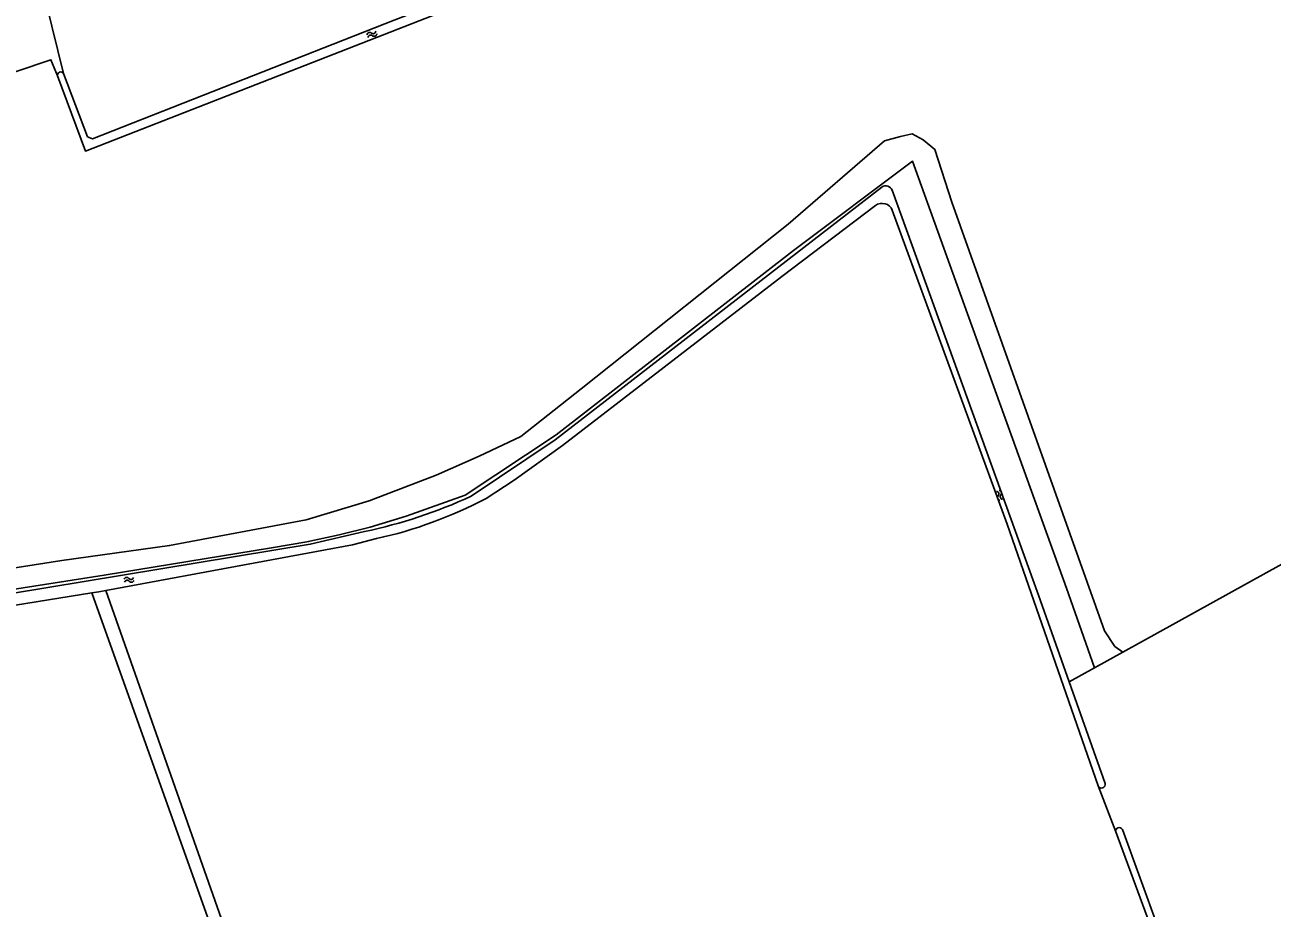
# Model space of a CAD drawing. Extents: x 134297 to 137000, y 403500 to 406000.
# Drawn here: x 135711.2 to 135908.5, y 404935.3 to 405075 of the extents above; entities that cross this region are included whole.
import ezdxf

# ---------------------------------------------------------------- set-up
doc = ezdxf.new("R2010")
doc.units = 0
for name, color, linetype in [('gg-knt-bronhoudergrens', 7, 'Continuous'), ('gg-kntw-bovenkant insteek waterloop', 7, 'Continuous'), ('gg-kntw-greppel-droge sloot', 7, 'Continuous'), ('gt-grn-vlakafsluiter', 7, 'Continuous'), ('gt-symb-watersymbool', 7, 'Continuous')]:
    doc.layers.add(name, color=color, linetype=linetype)

# ---------------------------------------------------------------- blocks, each defined once
blk = doc.blocks.new('gt0-WA')
at = {"layer": 'gt-symb-watersymbool'}
for centre, start, end in [((-0.32, 0.02), 28.0725, 151.9275), ((0.43, 0.42), 208.0725, 331.9275), ((-0.32, -0.43), 28.0725, 151.9275), ((0.43, -0.03), 208.0725, 331.9275)]:
    blk.add_arc(centre, 0.425, start, end, dxfattribs=at)

msp = doc.modelspace()

# ---------------------------------------------------------------- linework, layer by layer
at = {"layer": 'gg-knt-bronhoudergrens'}
for p, q in [((135884.96, 404975.82), (135972.78, 405024.34)), ((135884.96, 404975.82), (135880.44, 404973.32)), ((135881.02, 404954.66), (135883.81, 404947.37))]:
    msp.add_line(p, q, dxfattribs=at)
for points in [[(135803.88, 405182.77), (135800.12, 405199.53), (135694.29, 405160.59), (135717.36, 405067.27)], [(135588.36, 404992.28), (135587.69, 405001.52), (135635.11, 405013.39), (135635.86, 405015.65), (135636.71, 405019.16), (135635.61, 405033.91), (135634.3, 405041.9), (135637.09, 405043.14), (135715.35, 405069.46), (135716.38, 405066.9)], [(135884.96, 404975.82), (135883.67, 404976.71), (135882.01, 404979.17), (135857.88, 405046.96), (135855.18, 405055.29), (135853.35, 405056.8), (135851.61, 405057.75), (135849.78, 405057.35), (135847.24, 405056.64), (135832, 405043.46), (135799.22, 405017.43), (135789.69, 405009.89), (135783.11, 405006.79), (135776.28, 405003.78), (135765.72, 404999.73), (135755.72, 404996.71), (135734.13, 404992.66), (135717.07, 404990.28), (135674.28, 404983.61), (135646.9, 404980.36), (135642.06, 404979.09), (135640.14, 404974)], [(135880.44, 404973.32), (135876.02, 404985.91), (135858.05, 405035.74), (135851.68, 405053.42), (135832.82, 405039.31), (135795.26, 405010.18), (135780.87, 405000.6), (135771.57, 404997.29), (135765.88, 404995.55), (135760.94, 404994.34), (135755.82, 404993.24), (135750.25, 404992.28), (135723.78, 404987.98), (135680.91, 404981.28), (135651.89, 404976.29), (135649.58, 404975.84)]]:
    msp.add_lwpolyline(points, dxfattribs=at)
at = {"layer": 'gg-kntw-bovenkant insteek waterloop'}
msp.add_line((135876.44, 404971.11), (135882.12, 404955.04), dxfattribs=at)
for points in [[(135716.38, 405066.9), (135720.82, 405055.01), (135810.45, 405090.05), (135819.92, 405093.98), (135819.56, 405094.91), (135769.67, 405075.71), (135721.93, 405056.97), (135721.15, 405057.29), (135717.36, 405067.27)], [(135781.83, 405000.45), (135795.1, 405009.37), (135846.79, 405049.34)], [(135848.45, 405048.82), (135871.59, 404984.81), (135876.44, 404971.11)], [(135784.19, 405000.11), (135788.66, 405003.01), (135796.3, 405008.46), (135830.99, 405035.19), (135845.8, 405046.4)], [(135848.46, 405045.68), (135866.66, 404996.05), (135881.02, 404954.66)], [(135649.68, 404975.25), (135756.37, 404992.86), (135764.97, 404994.87)], [(135724.03, 404985.56), (135763.05, 404992.78), (135766.86, 404993.75)], [(135650.6, 404973.93), (135656.17, 404974.57), (135721.84, 404985.18)], [(135721.84, 404985.18), (135722.94, 404985.36), (135724.03, 404985.56)], [(135906.64, 404886.48), (135890.46, 404932.4), (135884.87, 404947.76)], [(135883.81, 404947.37), (135892.62, 404923.5), (135909.58, 404876.1), (135922.55, 404840.24), (135939.63, 404792.04), (135946.81, 404772.2), (135989.29, 404803.84), (136051.9, 404850.06)]]:
    msp.add_lwpolyline(points, dxfattribs=at)
for centre, radius, start, end in [((135716.9, 405067), 0.53, 30.4712, 191.1158), ((135847.42, 405048.43), 1.1, 20.2919, 124.9176), ((135846.86, 405045.03), 1.73, 22.0176, 127.7605), ((135749.08, 405071.15), 77.91, 281.7671, 294.8559), ((135752.07, 405060.8), 68.66, 282.4322, 297.8897), ((135881.56, 404954.89), 0.585, 203.2635, 15.0341), ((135884.36, 404947.5), 0.568, 27.0438, 193.426)]:
    msp.add_arc(centre, radius, start, end, dxfattribs=at)
at = {"layer": 'gg-kntw-greppel-droge sloot'}
msp.add_line((135814.21, 404726.79), (135721.84, 404985.18), dxfattribs=at)
msp.add_lwpolyline([(135815.85, 404727.41), (135772.93, 404848.03), (135745.3, 404925.2), (135724.03, 404985.56)], dxfattribs=at)
at = {"layer": 'gt-grn-vlakafsluiter'}
msp.add_line((135880.44, 404973.32), (135876.44, 404971.11), dxfattribs=at)

# ---------------------------------------------------------------- block references
at = {"layer": 'gt-symb-watersymbool'}
for p, rotation in [((135766.19, 405073.49), -158.64562263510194), ((135865.45, 405000.54), 110.120165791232), ((135727.66, 404987.23), 9.377579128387)]:
    msp.add_blockref('gt0-WA', p, dxfattribs=dict(at, rotation=rotation))

doc.saveas('drawing.dxf')
